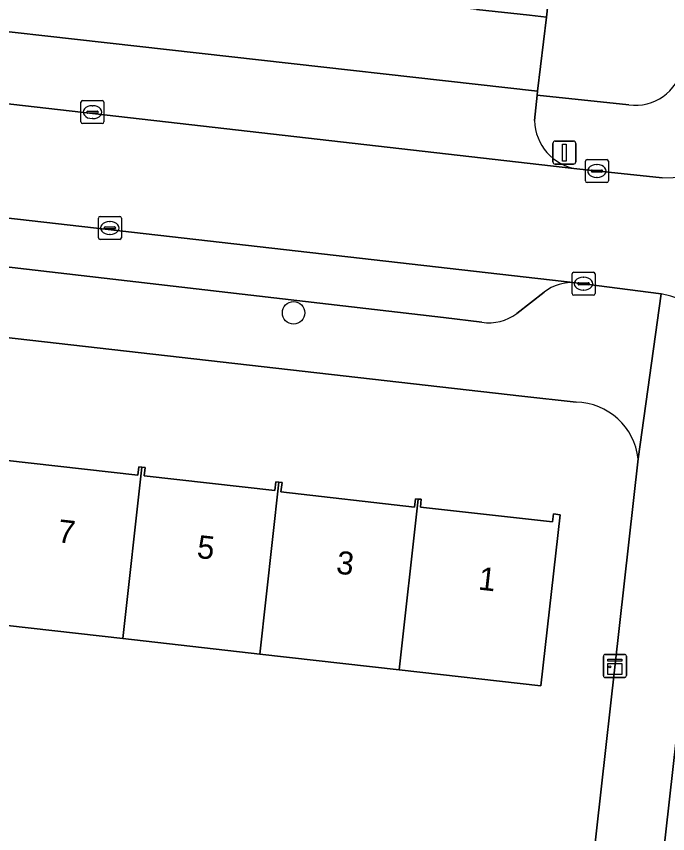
# Model space of a CAD drawing. Extents: x 161928 to 163071, y 386474 to 387428.
# Drawn here: x 162161.29 to 162189.6, y 386714.43 to 386749.95 of the extents above; entities that cross this region are included whole.
import ezdxf

# ---------------------------------------------------------------- set-up
doc = ezdxf.new("R2010")
doc.units = 0
for name, color, linetype in [('IMGEO_Boom', 7, 'Continuous'), ('IMGEO_Erf', 7, 'Continuous'), ('IMGEO_Groenvoorziening', 7, 'Continuous'), ('IMGEO_Kast', 7, 'Continuous'), ('IMGEO_Kolk', 7, 'Continuous'), ('IMGEO_Lichtmast', 7, 'Continuous'), ('IMGEO_Pand', 7, 'Continuous'), ('IMGEO_Pand_nummerreeks', 7, 'Continuous'), ('IMGEO_Parkeervlak_open', 7, 'Continuous'), ('IMGEO_Rijbaan_lokaal_open', 7, 'Continuous'), ('IMGEO_Voetpad_open', 7, 'Continuous')]:
    doc.layers.add(name, color=color, linetype=linetype)

msp = doc.modelspace()

# ---------------------------------------------------------------- linework, layer by layer
at = {"layer": 'IMGEO_Boom'}
msp.add_circle((162173.342, 386737.065), 0.489, dxfattribs=at)
at = {"layer": 'IMGEO_Erf'}
for points in [[(162185.616, 386733.179), (162183.261, 386733.438), (162135.777, 386738.852), (162133.024, 386713.116)], [(162160.778, 386730.66), (162166.567, 386730.006), (162166.609, 386730.377), (162166.748, 386730.361), (162166.885, 386730.346), (162166.844, 386729.982), (162172.522, 386729.34), (162172.565, 386729.722), (162172.702, 386729.706), (162172.839, 386729.691), (162172.793, 386729.282), (162178.593, 386728.627), (162178.634, 386728.989), (162178.76, 386728.975), (162178.887, 386728.961), (162178.849, 386728.625), (162184.594, 386727.976), (162184.634, 386728.324), (162184.93, 386728.291), (162184.089, 386720.849), (162177.932, 386721.546), (162171.869, 386722.232), (162165.917, 386722.905), (162159.866, 386723.59)], [(162185.687, 386707.307), (162188.314, 386730.719)]]:
    msp.add_lwpolyline(points, dxfattribs=at)
msp.add_arc((162185.571, 386730.42), 2.76, 6.2233, 89.0604, dxfattribs=at)
at = {"layer": 'IMGEO_Groenvoorziening'}
msp.add_lwpolyline([(162190.23, 386747.764), (162191.133, 386755.746), (162185.046, 386756.474), (162184.326, 386749.92), (162183.946, 386746.708), (162183.925, 386746.534), (162187.908, 386746.108)], dxfattribs=at)
msp.add_arc((162188.196, 386748.16), 2.073, 262.0201, 348.9712, dxfattribs=at)
at = {"layer": 'IMGEO_Kast'}
for p, q in [((162186.804, 386721.292), (162186.804, 386722.133)), ((162186.804, 386722.133), (162186.804, 386721.292)), ((162186.879, 386722.217), (162187.72, 386722.217)), ((162187.72, 386722.217), (162186.879, 386722.217)), ((162187.804, 386722.142), (162187.804, 386721.301)), ((162187.804, 386721.301), (162187.804, 386722.142)), ((162187.729, 386721.217), (162186.888, 386721.217)), ((162186.888, 386721.217), (162187.729, 386721.217))]:
    msp.add_line(p, q, dxfattribs=at)
for points in [[(162186.999, 386722.007), (162187.599, 386722.007), (162187.599, 386721.922), (162186.999, 386721.922), (162186.999, 386722.007)], [(162186.999, 386721.832), (162187.599, 386721.832), (162187.599, 386721.343), (162186.999, 386721.343), (162186.999, 386721.832)]]:
    msp.add_lwpolyline(points, dxfattribs=at)
msp.add_circle((162187.083, 386721.681), 0.0377, dxfattribs=at)
for centre, start, end in [((162186.882, 386722.139), 92.4484, 184.2845), ((162186.882, 386722.139), 92.4484, 184.2845), ((162187.726, 386722.139), 2.4484, 94.2845), ((162187.726, 386722.139), 2.4484, 94.2845), ((162186.882, 386721.295), 182.4484, 274.2845), ((162186.882, 386721.295), 182.4484, 274.2845), ((162187.726, 386721.295), 272.4484, 4.2845), ((162187.726, 386721.295), 272.4484, 4.2845)]:
    msp.add_arc(centre, 0.0779, start, end, dxfattribs=at)
at = {"layer": 'IMGEO_Kolk'}
for p, q in [((162164.1, 386745.365), (162164.1, 386746.217)), ((162164.175, 386746.291), (162165.027, 386746.291)), ((162165.101, 386746.217), (162165.101, 386745.365)), ((162164.359, 386745.785), (162164.359, 386745.797)), ((162164.402, 386745.834), (162164.8, 386745.834)), ((162164.588, 386746.071), (162164.613, 386746.071)), ((162164.843, 386745.797), (162164.843, 386745.785)), ((162164.797, 386745.748), (162164.399, 386745.748)), ((162164.611, 386745.511), (162164.586, 386745.511)), ((162165.027, 386745.291), (162164.175, 386745.291)), ((162186.021, 386742.804), (162186.021, 386743.656)), ((162186.096, 386743.73), (162186.948, 386743.73)), ((162187.022, 386743.656), (162187.022, 386742.804)), ((162186.509, 386743.51), (162186.534, 386743.51)), ((162186.28, 386743.224), (162186.28, 386743.236)), ((162186.718, 386743.187), (162186.32, 386743.187)), ((162186.323, 386743.273), (162186.721, 386743.273)), ((162186.532, 386742.95), (162186.507, 386742.95)), ((162186.764, 386743.236), (162186.764, 386743.224)), ((162186.948, 386742.73), (162186.096, 386742.73)), ((162164.856, 386740.33), (162164.856, 386741.182)), ((162164.931, 386741.256), (162165.783, 386741.256)), ((162165.857, 386741.182), (162165.857, 386740.33)), ((162165.344, 386741.036), (162165.369, 386741.036)), ((162165.115, 386740.75), (162165.115, 386740.762)), ((162165.553, 386740.713), (162165.155, 386740.713)), ((162165.158, 386740.799), (162165.556, 386740.799)), ((162165.367, 386740.476), (162165.342, 386740.476)), ((162165.599, 386740.762), (162165.599, 386740.75)), ((162165.783, 386740.256), (162164.931, 386740.256)), ((162185.44, 386737.906), (162185.44, 386738.758)), ((162185.515, 386738.832), (162186.367, 386738.832)), ((162186.441, 386738.758), (162186.441, 386737.906)), ((162185.699, 386738.326), (162185.699, 386738.338)), ((162185.742, 386738.375), (162186.14, 386738.375)), ((162185.928, 386738.612), (162185.953, 386738.612)), ((162186.183, 386738.338), (162186.183, 386738.326)), ((162186.137, 386738.289), (162185.739, 386738.289)), ((162185.951, 386738.052), (162185.926, 386738.052)), ((162186.367, 386737.832), (162185.515, 386737.832))]:
    msp.add_line(p, q, dxfattribs=at)
for points in [[(162164.1, 386745.365), (162164.1, 386746.217)], [(162164.175, 386746.291), (162165.027, 386746.291)], [(162165.101, 386746.217), (162165.101, 386745.365)], [(162165.027, 386745.291), (162164.175, 386745.291)], [(162186.021, 386742.804), (162186.021, 386743.656)], [(162186.096, 386743.73), (162186.948, 386743.73)], [(162187.022, 386743.656), (162187.022, 386742.804)], [(162186.948, 386742.73), (162186.096, 386742.73)], [(162164.856, 386740.33), (162164.856, 386741.182)], [(162164.931, 386741.256), (162165.783, 386741.256)], [(162165.857, 386741.182), (162165.857, 386740.33)], [(162165.783, 386740.256), (162164.931, 386740.256)], [(162185.44, 386737.906), (162185.44, 386738.758)], [(162185.515, 386738.832), (162186.367, 386738.832)], [(162186.441, 386738.758), (162186.441, 386737.906)], [(162186.367, 386737.832), (162185.515, 386737.832)]]:
    msp.add_lwpolyline(points, dxfattribs=at)
for centre, radius, start, end in [((162164.177, 386746.215), 0.0765, 91.552, 178.448), ((162164.177, 386746.215), 0.0765, 91.552, 178.448), ((162165.025, 386746.215), 0.0765, 1.552, 88.448), ((162165.025, 386746.215), 0.0765, 1.552, 88.448), ((162164.399, 386745.794), 0.0403, 85.8775, 175.7526), ((162164.396, 386745.784), 0.0366, 178.938, 274.7102), ((162164.8, 386745.791), 0.043, 264.8664, 352.4533), ((162164.804, 386745.796), 0.0386, 1.7309, 96.639), ((162164.177, 386745.367), 0.0765, 181.552, 268.448), ((162164.177, 386745.367), 0.0765, 181.552, 268.448), ((162165.025, 386745.367), 0.0765, 271.552, 358.448), ((162165.025, 386745.367), 0.0765, 271.552, 358.448), ((162186.098, 386743.654), 0.0765, 91.552, 178.448), ((162186.098, 386743.654), 0.0765, 91.552, 178.448), ((162186.946, 386743.654), 0.0765, 1.552, 88.448), ((162186.946, 386743.654), 0.0765, 1.552, 88.448), ((162186.32, 386743.233), 0.0403, 85.8775, 175.7526), ((162186.317, 386743.223), 0.0366, 178.938, 274.7102), ((162186.721, 386743.23), 0.043, 264.8664, 352.4533), ((162186.725, 386743.235), 0.0386, 1.7309, 96.639), ((162186.098, 386742.806), 0.0765, 181.552, 268.448), ((162186.098, 386742.806), 0.0765, 181.552, 268.448), ((162186.946, 386742.806), 0.0765, 271.552, 358.448), ((162186.946, 386742.806), 0.0765, 271.552, 358.448), ((162164.933, 386741.18), 0.0765, 91.552, 178.448), ((162164.933, 386741.18), 0.0765, 91.552, 178.448), ((162165.781, 386741.18), 0.0765, 1.552, 88.448), ((162165.781, 386741.18), 0.0765, 1.552, 88.448), ((162165.155, 386740.759), 0.0403, 85.8775, 175.7526), ((162165.152, 386740.749), 0.0366, 178.938, 274.7102), ((162165.556, 386740.756), 0.043, 264.8664, 352.4533), ((162165.56, 386740.761), 0.0386, 1.7309, 96.639), ((162164.933, 386740.332), 0.0765, 181.552, 268.448), ((162164.933, 386740.332), 0.0765, 181.552, 268.448), ((162165.781, 386740.332), 0.0765, 271.552, 358.448), ((162165.781, 386740.332), 0.0765, 271.552, 358.448), ((162185.517, 386738.756), 0.0765, 91.552, 178.448), ((162185.517, 386738.756), 0.0765, 91.552, 178.448), ((162186.365, 386738.756), 0.0765, 1.552, 88.448), ((162186.365, 386738.756), 0.0765, 1.552, 88.448), ((162185.739, 386738.335), 0.0403, 85.8775, 175.7526), ((162185.736, 386738.325), 0.0366, 178.938, 274.7102), ((162186.14, 386738.332), 0.043, 264.8664, 352.4533), ((162186.144, 386738.337), 0.0386, 1.7309, 96.639), ((162185.517, 386737.908), 0.0765, 181.552, 268.448), ((162185.517, 386737.908), 0.0765, 181.552, 268.448), ((162186.365, 386737.908), 0.0765, 271.552, 358.448), ((162186.365, 386737.908), 0.0765, 271.552, 358.448)]:
    msp.add_arc(centre, radius, start, end, dxfattribs=at)
for centre, major_axis, ratio, start_param, end_param in [((162164.587, 386745.791), (-0.387, 0.002), 0.722429, 4.712389, 7.853982), ((162164.612, 386745.791), (-0.39, 0.002), 0.717154, 1.570796, 4.712389), ((162186.508, 386743.23), (-0.387, 0.002), 0.722429, 4.712389, 7.853982), ((162186.533, 386743.23), (-0.39, 0.002), 0.717154, 1.570796, 4.712389), ((162165.343, 386740.756), (-0.387, 0.002), 0.722429, 4.712389, 7.853982), ((162165.368, 386740.756), (-0.39, 0.002), 0.717154, 1.570796, 4.712389), ((162185.927, 386738.332), (-0.387, 0.002), 0.722429, 4.712389, 7.853982), ((162185.952, 386738.332), (-0.39, 0.002), 0.717154, 1.570796, 4.712389)]:
    msp.add_ellipse(centre, major_axis=major_axis, ratio=ratio, start_param=start_param, end_param=end_param, dxfattribs=at)
at = {"layer": 'IMGEO_Lichtmast'}
for p, q in [((162184.61, 386743.63), (162184.61, 386744.43)), ((162184.61, 386744.43), (162184.61, 386743.63)), ((162184.71, 386744.53), (162185.5, 386744.53)), ((162185.5, 386744.53), (162184.71, 386744.53)), ((162185.6, 386744.43), (162185.6, 386743.63)), ((162185.6, 386743.63), (162185.6, 386744.43)), ((162185.5, 386743.53), (162184.71, 386743.53)), ((162184.71, 386743.53), (162185.5, 386743.53))]:
    msp.add_line(p, q, dxfattribs=at)
msp.add_lwpolyline([(162185.03, 386744.405), (162185.18, 386744.405), (162185.18, 386743.655), (162185.03, 386743.655), (162185.03, 386744.405)], dxfattribs=at)
for centre, start, end in [((162184.71, 386744.43), 90, 180), ((162184.71, 386744.43), 90, 180), ((162185.5, 386744.43), 0, 90), ((162185.5, 386744.43), 360, 90), ((162184.71, 386743.63), 180, 270), ((162184.71, 386743.63), 180, 270), ((162185.5, 386743.63), 270, 0), ((162185.5, 386743.63), 270, 0)]:
    msp.add_arc(centre, 0.1, start, end, dxfattribs=at)
at = {"layer": 'IMGEO_Pand'}
for points in [[(162183.598, 386750), (162184.326, 386749.92), (162185.046, 386756.474), (162182.016, 386756.807), (162181.295, 386750.253)], [(162166.748, 386730.361), (162166.609, 386730.377), (162166.567, 386730.006), (162160.778, 386730.66), (162160.818, 386731.011), (162160.695, 386731.025), (162159.866, 386723.59), (162165.917, 386722.905)], [(162165.917, 386722.905), (162171.869, 386722.232), (162172.702, 386729.706), (162172.565, 386729.722), (162172.522, 386729.34), (162166.844, 386729.982), (162166.885, 386730.346), (162166.748, 386730.361)], [(162171.869, 386722.232), (162177.932, 386721.546), (162178.76, 386728.975), (162178.634, 386728.989), (162178.593, 386728.627), (162172.793, 386729.282), (162172.839, 386729.691), (162172.702, 386729.706)], [(162177.932, 386721.546), (162184.089, 386720.849), (162184.93, 386728.291), (162184.634, 386728.324), (162184.594, 386727.976), (162178.849, 386728.625), (162178.887, 386728.961), (162178.76, 386728.975)]]:
    msp.add_lwpolyline(points, close=True, dxfattribs=at)
at = {"layer": 'IMGEO_Parkeervlak_open'}
for points in [[(162185.608, 386738.374), (162138.211, 386743.77), (162137.981, 386741.712), (162179.849, 386736.862), (162181.528, 386736.664)], [(162183.036, 386737.045), (162184.226, 386737.961)], [(162188.068, 386683.529), (162193.241, 386729.689), (162193.15, 386729.453), (162193.004, 386729.146), (162192.831, 386728.854), (162192.632, 386728.578), (162192.41, 386728.321), (162192.166, 386728.084), (162191.901, 386727.871), (162191.678, 386727.7), (162191.471, 386727.511), (162191.282, 386727.303), (162191.112, 386727.079), (162190.963, 386726.841), (162190.872, 386726.64), (162186.2, 386684.968)]]:
    msp.add_lwpolyline(points, dxfattribs=at)
for centre, radius, start, end in [((162185.431, 386736.446), 1.936, 84.7643, 128.5124), ((162181.858, 386738.533), 1.898, 259.9933, 308.3651)]:
    msp.add_arc(centre, radius, start, end, dxfattribs=at)
at = {"layer": 'IMGEO_Rijbaan_lokaal_open'}
for points in [[(162185.646, 386743.322), (162148.871, 386747.535), (162138.757, 386748.658), (162138.211, 386743.77), (162185.608, 386738.374), (162189.312, 386737.892)], [(162189.357, 386742.937), (162185.646, 386743.322)]]:
    msp.add_lwpolyline(points, dxfattribs=at)
for centre, radius, start, end in [((162189.506, 386748.754), 5.819, 268.5367, 341.7342), ((162188.286, 386732.756), 5.237, 3.8089, 78.7051)]:
    msp.add_arc(centre, radius, start, end, dxfattribs=at)
at = {"layer": 'IMGEO_Voetpad_open'}
msp.add_lwpolyline([(162184.326, 386749.92), (162183.598, 386750), (162181.295, 386750.253), (162178.265, 386750.586), (162175.235, 386750.919), (162172.205, 386751.252), (162169.175, 386751.585), (162166.144, 386751.919), (162163.114, 386752.252), (162160.084, 386752.585), (162157.054, 386752.918), (162154.024, 386753.251), (162150.994, 386753.584), (162150.631, 386750.435), (162154.519, 386750), (162183.946, 386746.708)], close=True, dxfattribs=at)
for points in [[(162183.817, 386745.423), (162183.925, 386746.534), (162183.946, 386746.708), (162154.519, 386750), (162150.631, 386750.435), (162150.57, 386750), (162150.388, 386748.693)], [(162086.873, 386749.474), (162086.594, 386749.505), (162085.935, 386749.548), (162085.527, 386749.539), (162084.608, 386744.686), (162134.239, 386739.027), (162135.777, 386738.852), (162183.261, 386733.438), (162185.616, 386733.179)], [(162148.871, 386747.535), (162185.646, 386743.322)], [(162181.528, 386736.664), (162179.849, 386736.862), (162137.981, 386741.712), (162135.098, 386742.034), (162089.818, 386747.087)], [(162187.908, 386746.108), (162183.925, 386746.534), (162183.817, 386745.423)], [(162185.646, 386743.322), (162189.357, 386742.937)], [(162189.312, 386737.892), (162185.608, 386738.374)], [(162189.312, 386737.892), (162188.314, 386730.719), (162185.687, 386707.307), (162185.509, 386705.724), (162183.403, 386686.958), (162180.101, 386657.532), (162179.913, 386655.797), (162179.088, 386648.151)], [(162184.226, 386737.961), (162183.036, 386737.045)], [(162188.314, 386730.719), (162189.312, 386737.892)], [(162187.711, 386680.712), (162185.624, 386680.944), (162186.051, 386684.981), (162186.2, 386684.968), (162190.872, 386726.64), (162190.963, 386726.841), (162191.112, 386727.079), (162191.282, 386727.303), (162191.471, 386727.511), (162191.678, 386727.7), (162191.901, 386727.871), (162192.166, 386728.084), (162192.41, 386728.321), (162192.632, 386728.578), (162192.831, 386728.854), (162193.004, 386729.146), (162193.15, 386729.453), (162193.241, 386729.689), (162193.483, 386732.102)]]:
    msp.add_lwpolyline(points, dxfattribs=at)
for centre, radius, start, end in [((162188.196, 386748.16), 2.073, 262.0201, 348.9712), ((162189.506, 386748.754), 5.819, 268.5367, 341.7342), ((162185.975, 386745.455), 2.158, 180.8445, 261.2371), ((162185.975, 386745.455), 2.158, 180.8445, 261.2371), ((162185.431, 386736.446), 1.936, 84.7643, 128.5124), ((162188.286, 386732.756), 5.237, 3.8089, 78.7051), ((162181.858, 386738.533), 1.898, 259.9933, 308.3651), ((162185.571, 386730.42), 2.76, 6.2233, 89.0604)]:
    msp.add_arc(centre, radius, start, end, dxfattribs=at)

# ---------------------------------------------------------------- texts
at = {"layer": 'IMGEO_Pand_nummerreeks'}
for s, p in [('7', (162163.053, 386727.102)), ('5', (162169.109, 386726.42)), ('3', (162175.165, 386725.737)), ('1', (162181.335, 386725.042))]:
    msp.add_text(s, height=1, rotation=353.5709, dxfattribs=at).set_placement(p)

doc.saveas('drawing.dxf')
